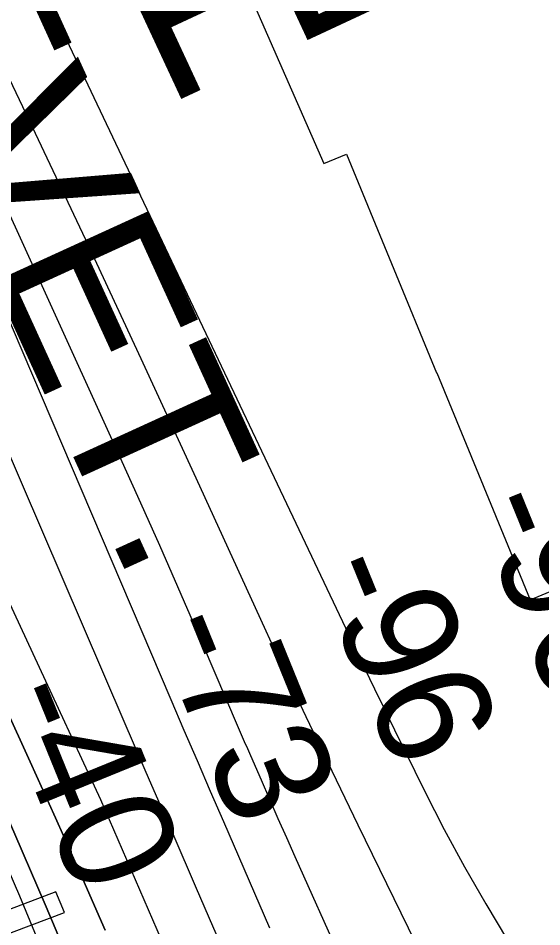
# Model space of a CAD drawing. Extents: x 3694830 to 3732949, y 415201 to 440970.
# Drawn here: x 3714955 to 3715262, y 431115 to 431648 of the extents above; entities that cross this region are included whole.
import ezdxf

# ---------------------------------------------------------------- set-up
doc = ezdxf.new("R2010")
doc.units = 0
for name, color, linetype in [('V-CHAN-NAID', 7, 'Continuous'), ('V-RIVR-EDGE', 7, 'Continuous'), ('V-RIVR-RANG', 7, 'Continuous'), ('V-RRAP-RVMT', 7, 'Continuous'), ('V-RRAP-RVMT-IDEN', 7, 'Continuous'), ('V-TOPO-DPTH', 7, 'Continuous'), ('V-TOPO-MAJR', 7, 'Continuous'), ('V-TOPO-MINR', 7, 'Continuous')]:
    doc.layers.add(name, color=color, linetype=linetype)

msp = doc.modelspace()

# ---------------------------------------------------------------- linework, layer by layer
at = {"layer": 'V-RIVR-EDGE'}
msp.add_spline([(3713043.36, 434433.46), (3713056.06, 434414.57), (3713056.04, 434406.88), (3713052.79, 434399.61), (3713047.11, 434392.75), (3713042.65, 434386.29), (3713043.01, 434370.12), (3713038.12, 434351.93), (3713036.07, 434343.45), (3713036.06, 434336.17), (3713040.9, 434332.11), (3713051.79, 434323.59), (3713062.7, 434316.69), (3713076.84, 434311.4), (3713086.94, 434310.97), (3713095.85, 434315.4), (3713105.96, 434316.99), (3713116.07, 434314.94), (3713133.03, 434306.41), (3713147.55, 434292.63), (3713164.08, 434271.56), (3713182.21, 434242.4), (3713202.75, 434208.78), (3713246.25, 434141.96), (3713270.82, 434100.25), (3713298.6, 434054.48), (3713309.06, 434030.19), (3713330.81, 433996.58), (3713345.71, 433970.26), (3713361.42, 433947.98), (3713375.53, 433928.53), (3713396.87, 433893.7), (3713411.78, 433870.62), (3713447.99, 433798.55), (3713459.25, 433773.05), (3713466.86, 433742.7), (3713472.45, 433712.36), (3713472.36, 433677.18), (3713468.61, 433633.52), (3713467.34, 433610.07), (3713470.51, 433584.58), (3713479.34, 433556.26), (3713491.82, 433535.6), (3713493.84, 433532.77), (3713502.73, 433532.34), (3713517.29, 433531.5), (3713528.19, 433525), (3713535.44, 433512.04), (3713539.44, 433497.88), (3713551.1, 433470.76), (3713571.62, 433428.25), (3713584.91, 433405.57), (3713600.61, 433378.84), (3713617.94, 433355.35), (3713630.85, 433341.16), (3713638.1, 433329.42), (3713667.92, 433288.1), (3713682.82, 433262.18), (3713698.93, 433235.86), (3713713.83, 433213.98), (3713743.66, 433173.47), (3713771.07, 433139.03), (3713793.64, 433108.65), (3713810.98, 433087.98), (3713825.88, 433064.9), (3713836.35, 433046.68), (3713854.88, 433019.54), (3713877.84, 432982.28), (3713890.75, 432968.09), (3713918.55, 432930.82), (3713947.59, 432900.42), (3713972.61, 432880.14), (3713994.41, 432862.7), (3714015.79, 432843.64), (3714024.68, 432838.77), (3714027.51, 432840.38), (3714031.55, 432836.73), (3714054.94, 432811.2), (3714069.05, 432794.58), (3714081.14, 432778.78), (3714084.75, 432767.86), (3714089.95, 432743.99), (3714090.72, 432729.43), (3714087.84, 432706.79), (3714085.79, 432697.9), (3714089.01, 432689.8), (3714097.06, 432677.25), (3714103.12, 432673.19), (3714116.03, 432662.24), (3714130.96, 432647.24), (3714139.42, 432637.11), (3714147.89, 432628.6), (3714162.42, 432618.05), (3714191.89, 432596.14), (3714208.84, 432583.96), (3714219.33, 432572.21), (3714227.38, 432556.83), (3714239.04, 432529.7), (3714247.87, 432505.42), (3714257.9, 432473.05), (3714259.47, 432454.44), (3714259.46, 432450.8), (3714261.87, 432441.5), (3714263.07, 432437.85), (3714269.13, 432435.01), (3714278.83, 432431.75), (3714288.11, 432423.23), (3714293.74, 432412.3), (3714294.52, 432400.57), (3714296.12, 432393.29), (3714303.37, 432380.33), (3714315.44, 432357.66), (3714335.97, 432318.79), (3714351.64, 432280.74), (3714367.34, 432251.18), (3714384.65, 432218.38), (3714402.77, 432189.63), (3714414.46, 432173.02), (3714421.71, 432161.68), (3714427.34, 432147.51), (3714436.17, 432122.02), (3714449.05, 432097.72), (3714461.53, 432075.05), (3714474.82, 432054.39), (3714484.1, 432043.45), (3714493.76, 432025.23), (3714503, 432004.18), (3714527.15, 431956.4), (3714539.22, 431931.71), (3714554.93, 431907), (3714564.18, 431888.78), (3714574.25, 431871.77), (3714580.29, 431861.25), (3714591.98, 431845.04), (3714599.23, 431833.7), (3714622.59, 431797.66), (3714644.34, 431762.83), (3714687.85, 431695.59), (3714698.72, 431677.77), (3714708.79, 431660.36), (3714715.62, 431642.55), (3714730.5, 431612.19), (3714746.21, 431585.06), (3714751.43, 431570.08), (3714752.99, 431546.22), (3714750.08, 431514.28), (3714744.74, 431483.16), (3714743.88, 431460.52), (3714745.46, 431446.36), (3714749.46, 431426.94), (3714757.89, 431405.89), (3714773.97, 431365.41), (3714788.45, 431333.03), (3714805.34, 431298.21), (3714821.06, 431275.93), (3714824.67, 431265.01), (3714825.46, 431258.13), (3714829.49, 431250.44), (3714839.17, 431239.9), (3714868.97, 431190.09), (3714891.53, 431156.06), (3714906.01, 431126.91), (3714921.7, 431094.12), (3714930.14, 431072.67), (3714946.99, 431017.63), (3714956.22, 430988.9), (3714967.48, 430965.01), (3714982.77, 430932.63), (3714994.82, 430902.27), (3715004.87, 430876.36), (3715018.91, 430830.23), (3715037.39, 430783.68), (3715052.65, 430739.57), (3715069.91, 430689.39), (3715079.14, 430658.23), (3715083.14, 430642.85), (3715090.37, 430620.19), (3715103.21, 430582.95), (3715113.25, 430554.22), (3715131.73, 430503.22), (3715143.38, 430471.65), (3715155.02, 430439.27), (3715170.32, 430412.14), (3715185.61, 430379.35), (3715223.01, 430297.98), (3715228.66, 430293.11), (3715236.35, 430293.9), (3715238.77, 430293.49), (3715239.9, 430259.12), (3715240.57, 430232.44)], degree=3, dxfattribs=at)
at = {"layer": 'V-RRAP-RVMT'}
for points in [[(3714727.44, 432423.51), (3714795.7, 432298.88), (3714787.33, 432294.33), (3714855.87, 432169.3), (3714846.72, 432164.27), (3714906.03, 432056.13), (3714907.12, 432056.71), (3714982.51, 431919.15), (3714978.51, 431916.99), (3715039.09, 431806.48), (3715032.53, 431802.87), (3715091.31, 431686.1), (3715081.65, 431681.26), (3715133.75, 431562.69), (3715146.94, 431568.17), (3715199.85, 431439.95), (3715199.94, 431439.99), (3715254.72, 431307.05), (3715271.02, 431313.79), (3715322.51, 431189.06), (3715327.08, 431190.94), (3715387.32, 431044.96)], [(3714986.84, 430926.73), (3715046.5, 430949.11), (3715041.4, 430961.47), (3714982.03, 430939.21), (3714944.57, 431038.14), (3714944.68, 431038.18), (3714920.95, 431100.97), (3714981.69, 431123.77), (3714976.68, 431135.92), (3714916.4, 431112.9), (3714904.79, 431143.51), (3714891.27, 431137.83), (3714889.9, 431141.1)]]:
    msp.add_lwpolyline(points, dxfattribs=at)
at = {"layer": 'V-TOPO-DPTH'}
for points in [[(3714345.6, 432513.27), (3714361.81, 432484.34), (3714377.87, 432455.34), (3714427.71, 432364.6), (3714468.21, 432289.98), (3714508.23, 432215.1), (3714547.52, 432139.82), (3714586.31, 432064.29), (3714698.97, 431842.29), (3714705.6, 431829.05), (3714712.14, 431815.76), (3714718.53, 431802.41), (3714724.84, 431789.01), (3715002.7, 431189.86), (3715201, 430732.86)], [(3714345.6, 432513.27), (3714361.81, 432484.34), (3714377.87, 432455.34), (3714427.71, 432364.6), (3714468.21, 432289.98), (3714508.23, 432215.1), (3714547.52, 432139.82), (3714586.31, 432064.29), (3714698.97, 431842.29), (3714705.6, 431829.05), (3714712.14, 431815.76), (3714718.53, 431802.41), (3714724.84, 431789.01), (3715002.7, 431189.86), (3715201, 430732.86)], [(3714321.23, 432470.96), (3714459.29, 432204.83), (3714494.32, 432136.66), (3714528.99, 432068.32), (3714563.14, 431999.71), (3714596.93, 431930.92), (3714630.68, 431861.53), (3714647.31, 431827.29), (3714663.9, 431793.03), (3714680.44, 431758.75), (3714696.95, 431724.45), (3714708.45, 431700.5), (3714730.55, 431654.16), (3714752.46, 431607.72), (3714774.1, 431561.16), (3714795.55, 431514.51), (3714933.66, 431211.77), (3714943.16, 431190.7), (3714952.55, 431169.58), (3714961.75, 431148.38), (3714970.84, 431127.13), (3715013.12, 431027.1)], [(3715013.12, 431027.1), (3714970.84, 431127.13), (3714961.75, 431148.38), (3714952.55, 431169.58), (3714943.16, 431190.7), (3714933.66, 431211.77), (3714795.55, 431514.51), (3714774.1, 431561.16), (3714752.46, 431607.72), (3714730.55, 431654.16), (3714708.45, 431700.5), (3714696.95, 431724.45), (3714680.44, 431758.75), (3714663.9, 431793.03), (3714647.31, 431827.29), (3714630.68, 431861.53), (3714596.93, 431930.92), (3714563.14, 431999.71), (3714528.99, 432068.32), (3714494.32, 432136.66), (3714459.29, 432204.83), (3714321.23, 432470.96)], [(3714342.74, 432464.73), (3714655.43, 431868.96), (3714661, 431858.27), (3714666.51, 431847.55), (3714671.94, 431836.79), (3714677.33, 431826.01), (3714686.82, 431806.81), (3714687.42, 431805.6), (3714688.01, 431804.39), (3714688.59, 431803.18), (3714689.17, 431801.97), (3714704.91, 431768.79), (3714713.33, 431750.97), (3714721.7, 431733.13), (3714730.02, 431715.26), (3714738.29, 431697.37), (3714946.62, 431244.71), (3714961.56, 431211.99), (3714976.39, 431179.21), (3714991.03, 431146.36), (3715005.55, 431113.44)], [(3715005.55, 431113.44), (3714991.03, 431146.36), (3714976.39, 431179.21), (3714961.56, 431211.99), (3714946.62, 431244.71), (3714738.29, 431697.37), (3714730.02, 431715.26), (3714721.7, 431733.13), (3714713.33, 431750.97), (3714704.91, 431768.79), (3714689.17, 431801.97), (3714688.59, 431803.18), (3714688.01, 431804.39), (3714687.42, 431805.6), (3714686.82, 431806.81), (3714677.33, 431826.01), (3714671.94, 431836.79), (3714666.51, 431847.55), (3714661, 431858.27), (3714655.43, 431868.96), (3714342.74, 432464.73)]]:
    msp.add_lwpolyline(points, dxfattribs=at)
at = {"layer": 'V-TOPO-MAJR'}
msp.add_lwpolyline([(3714393.15, 432491.42), (3714715.36, 431893.73), (3714731.56, 431863.13), (3714747.44, 431832.38), (3714762.86, 431801.38), (3714777.96, 431770.23), (3714807.35, 431708.44), (3714836.57, 431646.12), (3714865.32, 431583.59), (3714893.37, 431520.74), (3714920.96, 431457.68), (3715004.03, 431264.88), (3715017.71, 431233.17), (3715031.4, 431201.46), (3715045.12, 431169.76), (3715058.84, 431138.07), (3715127.8, 430979.02)], dxfattribs=at)
at = {"layer": 'V-TOPO-MINR'}
for points in [[(3714345.6, 432513.27), (3714361.81, 432484.34), (3714377.87, 432455.34), (3714427.71, 432364.6), (3714468.21, 432289.98), (3714508.23, 432215.1), (3714547.52, 432139.82), (3714586.31, 432064.29), (3714698.97, 431842.29), (3714705.6, 431829.05), (3714712.14, 431815.76), (3714718.53, 431802.41), (3714724.84, 431789.01), (3715002.7, 431189.86), (3715201, 430732.86)], [(3714434.84, 432482.28), (3714709.78, 431987.18), (3714722.34, 431964.36), (3714734.77, 431941.48), (3714747.03, 431918.5), (3714759.17, 431895.47), (3714779.58, 431856.39), (3714781.4, 431852.82), (3714783.18, 431849.24), (3714784.91, 431845.63), (3714786.59, 431842.01), (3714816.4, 431776.43), (3714832.83, 431739.95), (3714849.1, 431703.4), (3714865.12, 431666.73), (3714880.97, 431629.99), (3715044.02, 431248.54), (3715051.68, 431230.65), (3715059.37, 431212.77), (3715067.09, 431194.9), (3715074.83, 431177.04), (3715101.91, 431114.72)], [(3714310.92, 432473.99), (3714376.66, 432346.85), (3714413.16, 432275.57), (3714449.27, 432204.1), (3714484.81, 432132.34), (3714519.96, 432060.39), (3714624.61, 431844), (3714638.29, 431815.71), (3714651.97, 431787.41), (3714665.64, 431759.11), (3714679.3, 431730.81), (3714720.37, 431645.7), (3714754.31, 431574.71), (3714787.89, 431503.56), (3714820.94, 431432.17), (3714853.64, 431360.61), (3714927.77, 431196.79), (3714934.81, 431181.03), (3714941.75, 431165.22), (3714948.54, 431149.34), (3714955.22, 431133.43), (3715043.72, 430919.73)], [(3714321.23, 432470.96), (3714459.29, 432204.83), (3714494.32, 432136.66), (3714528.99, 432068.32), (3714563.14, 431999.71), (3714596.93, 431930.92), (3714630.68, 431861.53), (3714647.31, 431827.29), (3714663.9, 431793.03), (3714680.44, 431758.75), (3714696.95, 431724.45), (3714708.45, 431700.5), (3714730.55, 431654.16), (3714752.46, 431607.72), (3714774.1, 431561.16), (3714795.55, 431514.51), (3714933.66, 431211.77), (3714943.16, 431190.7), (3714952.55, 431169.58), (3714961.75, 431148.38), (3714970.84, 431127.13), (3715013.12, 431027.1)], [(3714342.74, 432464.73), (3714655.43, 431868.96), (3714661, 431858.27), (3714666.51, 431847.55), (3714671.94, 431836.79), (3714677.33, 431826.01), (3714686.82, 431806.81), (3714687.42, 431805.6), (3714688.01, 431804.39), (3714688.59, 431803.18), (3714689.17, 431801.97), (3714704.91, 431768.79), (3714713.33, 431750.97), (3714721.7, 431733.13), (3714730.02, 431715.26), (3714738.29, 431697.37), (3714946.62, 431244.71), (3714961.56, 431211.99), (3714976.39, 431179.21), (3714991.03, 431146.36), (3715005.55, 431113.44)], [(3714574.21, 432337.54), (3714799.73, 431917.66), (3714812.56, 431893.39), (3714825.17, 431869.01), (3714837.46, 431844.47), (3714849.53, 431819.81), (3714927.79, 431657.27), (3714960.99, 431587.79), (3714993.92, 431518.18), (3715026.44, 431448.37), (3715058.68, 431378.44), (3715093.42, 431302.5), (3715108.21, 431270.5), (3715123.16, 431238.58), (3715138.36, 431206.77), (3715153.72, 431175.03), (3715191.57, 431097.58)], [(3714884.04, 431843.24), (3715151.86, 431278.95), (3715157.62, 431266.88), (3715163.42, 431254.83), (3715169.27, 431242.8), (3715175.16, 431230.79), (3715192.98, 431194.68), (3715204.36, 431172.45), (3715216.16, 431150.46), (3715228.61, 431128.82), (3715241.49, 431107.42)], [(3714812.98, 431832.33), (3715011.64, 431396.28), (3715024.55, 431367.7), (3715037.32, 431339.07), (3715049.91, 431310.36), (3715062.36, 431281.59), (3715083.54, 431232.22), (3715085.31, 431228.09), (3715087.09, 431223.97), (3715088.88, 431219.85), (3715090.67, 431215.73), (3715096.89, 431201.42), (3715101.81, 431190.16), (3715106.76, 431178.91), (3715111.75, 431167.68), (3715116.76, 431156.45), (3715143.84, 431096.08)]]:
    msp.add_lwpolyline(points, dxfattribs=at)

# ---------------------------------------------------------------- texts
at = {"layer": 'V-CHAN-NAID'}
msp.add_text('FLEETING DOCK (62.0)', height=100, rotation=24.9812, dxfattribs=at).set_placement((3715040.18, 431595.83))
at = {"layer": 'V-RIVR-RANG'}
for s, p in [('-96', (3715220.27, 431362.21)), ('-96', (3715127.56, 431324.74)), ('-73', (3715033.46, 431290.68)), ('-40', (3714941.84, 431250.52))]:
    msp.add_text(s, height=67, rotation=292.1499, dxfattribs=at).set_placement(p)
at = {"layer": 'V-RRAP-RVMT-IDEN'}
msp.add_text('REVET.', height=100, rotation=294.5575, dxfattribs=at).set_placement((3714821.13, 431753.25))

doc.saveas('drawing.dxf')
